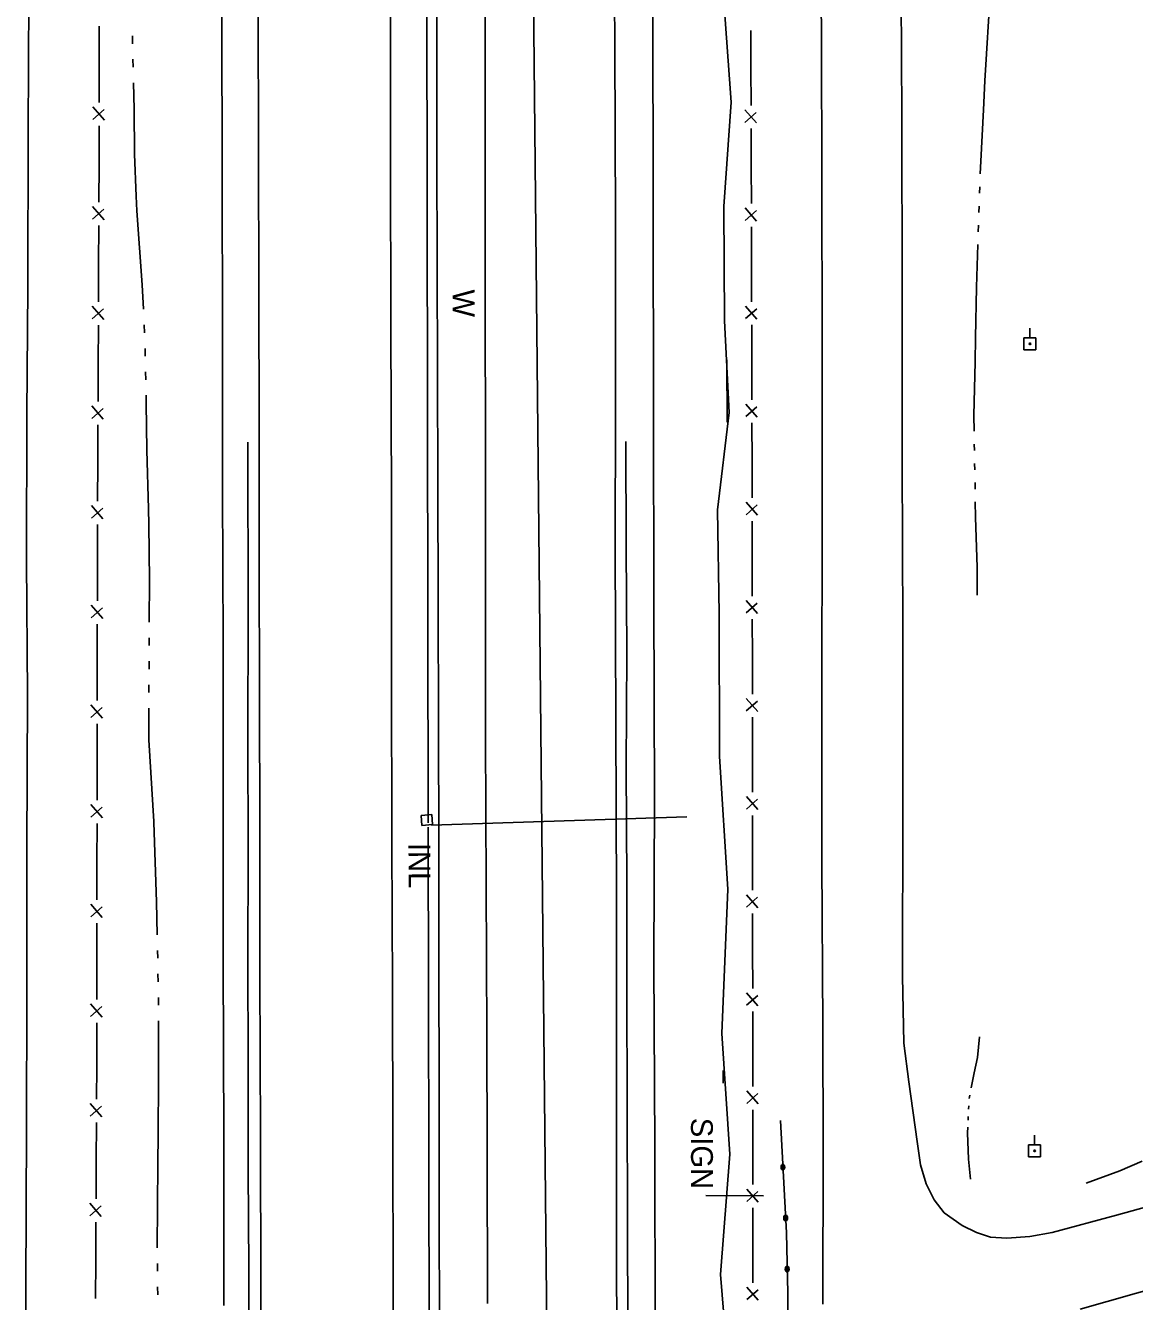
# Model space of a CAD drawing. Extents: x 589250 to 1188077, y 162953 to 363065.
# Drawn here: x 593929.8 to 594234.6, y 178132.7 to 178483.6 of the extents above; entities that cross this region are included whole.
import ezdxf

# ---------------------------------------------------------------- set-up
doc = ezdxf.new("R2010")
doc.units = 0
for name, color, linetype in [('E_BMGRD_P', 7, 'Continuous'), ('E_DRN', 7, 'Continuous'), ('E_DRN_Pipe', 7, 'Continuous'), ('E_DRN_SS_UG', 7, 'Continuous'), ('E_DRN_Text', 7, 'Continuous'), ('E_FEN_P', 7, 'Continuous'), ('E_RDWY', 7, 'Continuous'), ('E_RDWY_Gravel', 7, 'Continuous'), ('E_SGN', 7, 'Continuous'), ('E_SGN_Text', 7, 'Continuous'), ('E_UTL_EPowerPole', 7, 'Continuous'), ('E_WAL', 7, 'Continuous'), ('E_WAL_Text', 7, 'Continuous'), ('E_WTR_FlowLine', 7, 'Continuous')]:
    doc.layers.add(name, color=color, linetype=linetype)

msp = doc.modelspace()

# ---------------------------------------------------------------- linework, layer by layer
at = {"layer": 'E_BMGRD_P'}
for p, q in [((594138.93, 178151.57), (594137.27, 178182.49)), ((594139.27, 178135.01), (594138.93, 178151.57)), ((594139.15, 178112.84), (594139.27, 178135.01))]:
    msp.add_line(p, q, dxfattribs=at)
for centre, major_axis, ratio in [((594137.96, 178169.67), (0.002, 0.818), 0.628225), ((594137.96, 178169.67), (0.001, 0.412), 0.628225), ((594138.71, 178155.68), (0.002, 0.818), 0.628225), ((594138.71, 178155.68), (0.001, 0.412), 0.628225), ((594139.13, 178141.65), (-0.017, 0.818), 0.628325), ((594139.13, 178141.65), (-0.008, 0.412), 0.628325)]:
    msp.add_ellipse(centre, major_axis=major_axis, ratio=ratio, dxfattribs=at)
at = {"layer": 'E_DRN'}
for p, q in [((594038.48, 178266.37), (594041.41, 178266.59)), ((594041.41, 178266.59), (594041.62, 178263.85)), ((594038.68, 178263.63), (594038.48, 178266.37)), ((594041.62, 178263.85), (594038.68, 178263.63))]:
    msp.add_line(p, q, dxfattribs=at)
at = {"layer": 'E_DRN_Pipe'}
msp.add_line((594040.46, 178264.32), (594039.99, 178564.8), dxfattribs=at)
for points in [[(593991.57, 177872), (593991.6, 177902.19), (593991.52, 177930.73), (593991.39, 177957.88), (593991.37, 177984.08), (593991.57, 178013.68), (593991.32, 178043.93), (593991.11, 178075.86), (593991.08, 178109.7), (593991.11, 178141.67), (593990.96, 178168.93), (593990.96, 178198.13), (593990.87, 178226.77), (593990.92, 178256.3), (593990.89, 178287.99), (593990.94, 178321.74), (593990.83, 178369)], [(594095.7, 177872.17), (594095.53, 177918.3), (594095.49, 177951.16), (594095.38, 177986.06), (594095.35, 178018.16), (594095.12, 178056.39), (594095.19, 178089.93), (594095.35, 178124.34), (594095.26, 178155.19), (594095.18, 178186.56), (594095.01, 178218.44), (594095.05, 178248.13), (594094.84, 178279.52), (594095.01, 178311.1), (594094.91, 178340.51), (594094.8, 178369.16)]]:
    msp.add_lwpolyline(points, dxfattribs=at)
at = {"layer": 'E_DRN_SS_UG'}
for p, q in [((594040.94, 177965.96), (594040.47, 178263.14)), ((594041.36, 178263.73), (594111.59, 178266.03))]:
    msp.add_line(p, q, dxfattribs=at)
at = {"layer": 'E_FEN_P'}
for p, q in [((593950.02, 178472.89), (593950.03, 178483.36)), ((594129.17, 178471.87), (594129.14, 178482.17)), ((593950, 178462.43), (593950.02, 178472.89)), ((594129.2, 178461.57), (594129.17, 178471.87)), ((593951.46, 178457.56), (593948.29, 178461.21)), ((593948.29, 178457.73), (593951.4, 178460.47)), ((594130.66, 178456.79), (594127.52, 178460.37)), ((594127.53, 178456.94), (594130.58, 178459.65)), ((593949.98, 178446.49), (593949.99, 178455.95)), ((594129.25, 178444.9), (594129.22, 178455.2)), ((593949.93, 178435.03), (593949.98, 178445.49)), ((593949.98, 178445.49), (593949.98, 178446.49)), ((594129.28, 178434.6), (594129.25, 178444.9)), ((593948.21, 178430.33), (593951.33, 178433.06)), ((593951.38, 178430.15), (593948.22, 178433.81)), ((594130.74, 178429.81), (594127.6, 178433.39)), ((594127.61, 178429.97), (594130.66, 178432.68)), ((593949.86, 178418.09), (593949.91, 178428.55)), ((594129.33, 178417.93), (594129.3, 178428.23)), ((593949.82, 178407.62), (593949.86, 178418.09)), ((594129.36, 178407.63), (594129.33, 178417.93)), ((593948.09, 178402.93), (593951.21, 178405.66)), ((593951.27, 178402.75), (593948.11, 178406.41)), ((594130.82, 178402.84), (594127.68, 178406.42)), ((594127.7, 178402.99), (594130.75, 178405.7)), ((593949.75, 178390.68), (593949.79, 178401.15)), ((594129.41, 178390.95), (594129.38, 178401.25)), ((593949.71, 178380.22), (593949.75, 178390.68)), ((594129.44, 178380.65), (594129.41, 178390.95)), ((593951.15, 178375.35), (593947.99, 178379)), ((594130.9, 178375.87), (594127.77, 178379.44)), ((593947.98, 178375.52), (593951.1, 178378.25)), ((594127.78, 178376.02), (594130.83, 178378.73)), ((593949.64, 178363.28), (593949.68, 178373.74)), ((594129.49, 178363.98), (594129.46, 178374.28)), ((593949.59, 178352.81), (593949.64, 178363.28)), ((594129.51, 178359.55), (594129.49, 178363.98)), ((594129.51, 178353.68), (594129.51, 178359.55)), ((593947.87, 178348.12), (593950.99, 178350.85)), ((593951.04, 178347.94), (593947.88, 178351.6)), ((594130.96, 178348.89), (594127.83, 178352.47)), ((594127.84, 178349.05), (594130.89, 178351.75)), ((594129.53, 178337), (594129.52, 178347.3)), ((593949.52, 178335.87), (593949.57, 178346.34)), ((594129.54, 178326.7), (594129.53, 178337)), ((593949.51, 178325.41), (593949.52, 178335.11)), ((593949.52, 178335.11), (593949.52, 178335.87)), ((593947.79, 178320.71), (593950.91, 178323.45)), ((593950.97, 178320.54), (593947.8, 178324.19)), ((594130.99, 178321.92), (594127.86, 178325.5)), ((594127.86, 178322.08), (594130.92, 178324.78)), ((594129.56, 178310.03), (594129.55, 178320.33)), ((593949.48, 178308.47), (593949.5, 178318.93)), ((594129.57, 178299.73), (594129.56, 178310.03)), ((593949.47, 178298.01), (593949.48, 178308.47)), ((594131.02, 178294.94), (594127.89, 178298.53)), ((593950.93, 178293.14), (593947.76, 178296.79)), ((593947.76, 178293.31), (593950.87, 178296.05)), ((594127.89, 178295.1), (594130.95, 178297.8)), ((593949.45, 178281.06), (593949.46, 178291.53)), ((594129.58, 178283.06), (594129.57, 178293.35)), ((593949.43, 178270.6), (593949.45, 178281.06)), ((594129.6, 178272.76), (594129.58, 178283.06)), ((594131.04, 178267.97), (594127.92, 178271.55)), ((594127.92, 178268.13), (594130.98, 178270.83)), ((593950.89, 178265.73), (593947.72, 178269.38)), ((593947.72, 178265.9), (593950.83, 178268.64)), ((593949.41, 178253.66), (593949.42, 178264.12)), ((594129.61, 178256.08), (594129.6, 178266.38)), ((594129.62, 178245.78), (594129.61, 178256.08)), ((593949.4, 178243.2), (593949.41, 178253.66)), ((593950.85, 178238.33), (593947.69, 178241.98)), ((594131.07, 178240.99), (594127.94, 178244.58)), ((594127.95, 178241.15), (594131, 178243.86)), ((593947.68, 178238.5), (593950.79, 178241.24)), ((594129.64, 178229.11), (594129.63, 178239.41)), ((593949.37, 178226.26), (593949.39, 178236.72)), ((594129.65, 178218.81), (594129.64, 178229.11)), ((593949.36, 178215.79), (593949.37, 178226.26)), ((594131.1, 178214.02), (594127.97, 178217.6)), ((593950.82, 178210.92), (593947.65, 178214.57)), ((594127.97, 178214.18), (594131.03, 178216.88)), ((593947.64, 178211.09), (593950.76, 178213.83)), ((594129.67, 178202.13), (594129.66, 178212.43)), ((593949.33, 178198.85), (593949.35, 178209.32)), ((594129.68, 178191.83), (594129.67, 178202.13)), ((593949.29, 178188.39), (593949.33, 178197.35)), ((593949.33, 178197.35), (593949.33, 178198.85)), ((594131.12, 178187.05), (594128, 178190.63)), ((594128, 178187.21), (594131.06, 178189.91)), ((593947.56, 178183.7), (593950.68, 178186.42)), ((593950.73, 178183.51), (593947.57, 178187.17)), ((594129.69, 178175.16), (594129.68, 178185.46)), ((593949.21, 178171.45), (593949.26, 178181.91)), ((594129.7, 178164.86), (594129.69, 178175.16)), ((593949.16, 178160.98), (593949.21, 178171.45)), ((594131.15, 178160.07), (594128.02, 178163.65)), ((594128.03, 178160.23), (594131.08, 178162.93)), ((593947.42, 178156.29), (593950.55, 178159.02)), ((593950.6, 178156.11), (593947.44, 178159.77)), ((594129.72, 178148.19), (594129.71, 178158.48)), ((593949.07, 178144.04), (593949.12, 178154.51)), ((594129.73, 178137.89), (594129.72, 178148.19)), ((593949.02, 178133.58), (593949.07, 178144.04)), ((594131.18, 178133.1), (594128.05, 178136.68)), ((594128.06, 178133.26), (594131.11, 178135.96))]:
    msp.add_line(p, q, dxfattribs=at)
at = {"layer": 'E_RDWY'}
for p, q in [((594091.44, 178522.6), (594091.74, 178477.89)), ((594148.56, 178479.44), (594148.37, 178518.2)), ((594170.43, 178511.9), (594170.62, 178458.84)), ((593930.67, 178495.75), (593930.51, 178454.45)), ((594030.08, 178492.48), (594030.12, 178447.49)), ((593993.83, 178448.87), (593993.71, 178488.77)), ((594056.07, 178447.85), (594056.08, 178488.58)), ((594091.74, 178477.89), (594091.93, 178429.95)), ((594148.7, 178441.48), (594148.56, 178479.44)), ((594170.62, 178458.84), (594170.73, 178410.08)), ((593930.51, 178454.45), (593930.42, 178411.3)), ((593993.93, 178411.08), (593993.83, 178448.87)), ((594030.12, 178447.49), (594030.19, 178400.94)), ((594056.07, 178408.7), (594056.07, 178447.85)), ((594148.78, 178396.42), (594148.7, 178441.48)), ((594091.93, 178429.95), (594091.95, 178377.85)), ((593930.42, 178411.3), (593930.11, 178376.78)), ((593994, 178372.49), (593993.93, 178411.08)), ((594056.22, 178365.11), (594056.07, 178408.7)), ((594170.73, 178410.08), (594170.74, 178363.46)), ((594030.19, 178400.94), (594030.37, 178353.43)), ((594148.73, 178348.93), (594148.78, 178396.42)), ((593930.11, 178376.78), (593930.05, 178336.25)), ((594091.95, 178377.85), (594091.89, 178340.45)), ((593993.97, 178337.04), (593994, 178372.49)), ((594056.21, 178325.36), (594056.22, 178365.11)), ((594170.74, 178363.46), (594170.89, 178318.05)), ((594030.37, 178353.43), (594030.32, 178306.25)), ((594148.65, 178298.89), (594148.73, 178348.93)), ((594091.89, 178340.45), (594092.04, 178292.09)), ((593994.11, 178298.93), (593993.97, 178337.04)), ((593930.05, 178336.25), (593930.31, 178299.59)), ((594056.23, 178288.01), (594056.21, 178325.36)), ((594170.89, 178318.05), (594170.89, 178267.98)), ((594030.32, 178306.25), (594030.5, 178258.56)), ((593930.31, 178299.59), (593930.16, 178256.93)), ((593994.13, 178262.65), (593994.11, 178298.93)), ((594148.66, 178253.51), (594148.65, 178298.89)), ((594092.04, 178292.09), (594092.23, 178243.65)), ((594056.36, 178247.28), (594056.23, 178288.01)), ((594170.89, 178267.98), (594170.85, 178222.2)), ((593994.13, 178222.47), (593994.13, 178262.65)), ((593930.16, 178256.93), (593930.09, 178217.37)), ((594030.5, 178258.56), (594030.65, 178218.93)), ((594148.9, 178208.64), (594148.66, 178253.51)), ((594056.53, 178206.27), (594056.36, 178247.28)), ((594092.23, 178243.65), (594092.24, 178187.28)), ((593994.36, 178178.44), (593994.13, 178222.47)), ((594170.85, 178222.2), (594171.2, 178203.8)), ((594030.65, 178218.93), (594030.75, 178178.59)), ((593930.09, 178217.37), (593930, 178180.34)), ((594149.05, 178174.47), (594148.9, 178208.64)), ((594056.66, 178174.24), (594056.53, 178206.27)), ((594171.2, 178203.8), (594172.56, 178193.12)), ((594172.56, 178193.12), (594174.88, 178176.68)), ((594092.24, 178187.28), (594092.23, 178143.37)), ((593930, 178180.34), (593929.87, 178136.5)), ((593994.43, 178135.88), (593994.36, 178178.44)), ((594030.75, 178178.59), (594030.81, 178135.68)), ((594174.88, 178176.68), (594175.8, 178170.29)), ((594056.76, 178132.2), (594056.66, 178174.24)), ((594148.91, 178132.02), (594149.05, 178174.47)), ((594175.8, 178170.29), (594177.31, 178165.1)), ((594177.31, 178165.1), (594179.49, 178160.67)), ((594229.62, 178156.43), (594257.41, 178164.16)), ((594179.49, 178160.67), (594182.3, 178157.15)), ((594182.3, 178157.15), (594187.26, 178153.58)), ((594212, 178151.67), (594229.62, 178156.43)), ((594187.26, 178153.58), (594191.13, 178151.66)), ((594191.13, 178151.66), (594195.04, 178150.38)), ((594205.84, 178150.58), (594212, 178151.67)), ((594195.04, 178150.38), (594199.49, 178150.1)), ((594199.49, 178150.1), (594205.84, 178150.58)), ((594092.23, 178143.37), (594092.33, 178095.9)), ((594248.12, 178138.69), (594219.69, 178130.64)), ((593929.87, 178136.5), (593929.77, 178089.34)), ((593994.37, 178094.12), (593994.43, 178135.88)), ((594030.81, 178135.68), (594030.79, 178094.34))]:
    msp.add_line(p, q, dxfattribs=at)
at = {"layer": 'E_RDWY_Gravel'}
for p, q in [((594102.2, 178490.43), (594102.29, 178433.72)), ((593983.78, 178442.06), (593983.71, 178486.34)), ((593983.92, 178399.38), (593983.78, 178442.06)), ((594102.29, 178433.72), (594102.42, 178377.88)), ((593983.92, 178355.63), (593983.92, 178399.38)), ((594102.42, 178377.88), (594102.46, 178325.48)), ((593984.06, 178314.2), (593983.92, 178355.63)), ((594102.46, 178325.48), (594102.62, 178271.43)), ((593984.09, 178270.28), (593984.06, 178314.2)), ((593984.12, 178226.37), (593984.09, 178270.28)), ((594102.62, 178271.43), (594102.51, 178225.64)), ((593984.27, 178177.88), (593984.12, 178226.37)), ((594102.51, 178225.64), (594102.74, 178175.51)), ((593984.28, 178131.67), (593984.27, 178177.88)), ((594102.74, 178175.51), (594102.82, 178122.82))]:
    msp.add_line(p, q, dxfattribs=at)
at = {"layer": 'E_SGN'}
msp.add_line((594132.58, 178161.78), (594116.75, 178161.89), dxfattribs=at)
at = {"layer": 'E_UTL_EPowerPole'}
for points in [[(594205.84, 178397.72), (594205.84, 178400.37)], [(594207.52, 178397.72), (594204.17, 178397.72)], [(594204.17, 178397.72), (594204.17, 178394.37)], [(594207.52, 178394.37), (594207.52, 178397.72)], [(594204.17, 178394.37), (594207.52, 178394.37)], [(594208.78, 178175.83), (594205.43, 178175.83)], [(594205.43, 178175.83), (594205.43, 178172.48)], [(594207.11, 178175.83), (594207.11, 178178.48)], [(594208.78, 178172.48), (594208.78, 178175.83)], [(594205.43, 178172.48), (594208.78, 178172.48)]]:
    msp.add_lwpolyline(points, dxfattribs=at)
for centre in [(594205.87, 178396.05), (594207.14, 178174.16)]:
    msp.add_circle(centre, 0.217, dxfattribs=at)
at = {"layer": 'E_WAL'}
for p, q in [((594042.86, 178447.66), (594042.76, 178514.2)), ((594043.07, 178358.03), (594042.86, 178447.66)), ((594043.35, 178258.07), (594043.07, 178358.03)), ((594043.49, 178158.09), (594043.35, 178258.07)), ((594043.54, 178095.29), (594043.49, 178158.09))]:
    msp.add_line(p, q, dxfattribs=at)
at = {"layer": 'E_WTR_FlowLine'}
for p, q in [((594193.92, 178475.76), (594194.55, 178486.18)), ((593959.21, 178480.72), (593959.2, 178478.57)), ((593959.25, 178474.27), (593959.31, 178472.12)), ((594193.5, 178468.39), (594193.92, 178475.76)), ((593959.43, 178467.82), (593959.63, 178460.52)), ((594193.05, 178460.37), (594193.5, 178468.39)), ((593959.63, 178460.52), (593959.73, 178448.21)), ((594192.32, 178446.3), (594193.05, 178460.37)), ((593959.73, 178448.21), (593960.2, 178436.65)), ((594192.2, 178442.77), (594192.32, 178446.3)), ((594192.02, 178437.47), (594192.08, 178439.24)), ((593960.2, 178436.65), (593960.36, 178432.59)), ((593960.36, 178432.59), (593961.85, 178412.25)), ((594191.83, 178432.16), (594191.89, 178433.93)), ((594191.66, 178426.86), (594191.71, 178428.63)), ((594191.17, 178411.6), (594191.55, 178423.32)), ((593961.85, 178412.25), (593962.15, 178405.53)), ((594190.91, 178397.67), (594191.17, 178411.6)), ((593962.34, 178401.23), (593962.44, 178399.08)), ((594190.78, 178391.05), (594190.91, 178397.67)), ((593962.61, 178394.78), (593962.66, 178392.63)), ((594122.59, 178374.53), (594122.5, 178391.64)), ((594190.42, 178376.3), (594190.78, 178391.05)), ((593962.77, 178388.33), (593962.82, 178386.18)), ((593962.92, 178381.88), (593962.97, 178379.71)), ((593962.97, 178379.71), (593963.13, 178366.84)), ((594190.5, 178372.03), (594190.42, 178376.3)), ((594190.6, 178366.72), (594190.57, 178368.49)), ((593963.13, 178366.84), (593963.58, 178350.7)), ((594190.7, 178361.41), (594190.66, 178363.18)), ((594190.79, 178356.1), (594190.76, 178357.87)), ((594190.92, 178348.34), (594190.85, 178352.56)), ((593963.58, 178350.7), (593963.7, 178346.35)), ((594191.31, 178334.51), (594190.92, 178348.34)), ((593963.7, 178346.35), (593963.82, 178331.04)), ((594191.37, 178326.91), (594191.31, 178334.51)), ((593963.82, 178331.04), (593963.75, 178319.52)), ((593963.73, 178315.22), (593963.72, 178313.07)), ((593963.71, 178308.76), (593963.71, 178306.61)), ((593963.7, 178302.31), (593963.69, 178300.16)), ((593963.68, 178295.86), (593963.66, 178287.19)), ((593963.66, 178287.19), (593965, 178264.71)), ((593965, 178264.71), (593965.01, 178264.46)), ((593965.01, 178264.46), (593965.75, 178242.62)), ((593965.75, 178242.62), (593965.95, 178233.54)), ((593966.04, 178229.24), (593966.09, 178227.09)), ((593966.18, 178222.78), (593966.23, 178220.63)), ((593966.31, 178216.33), (593966.31, 178214.18)), ((593966.31, 178209.88), (593966.29, 178193.76)), ((594191.43, 178199.86), (594191.98, 178205.54)), ((594190.51, 178195.6), (594191.43, 178199.86)), ((593966.29, 178193.76), (593966.21, 178178.69)), ((594121.56, 178192.74), (594121.58, 178196.28)), ((594189.72, 178191.44), (594190.51, 178195.6)), ((594189.17, 178188.53), (594189.36, 178189.5)), ((594188.99, 178185.58), (594189.03, 178186.56)), ((594188.87, 178182.62), (594188.91, 178183.61)), ((594188.73, 178179.09), (594188.79, 178180.65)), ((594188.95, 178171.9), (594188.73, 178179.09)), ((593966.21, 178178.69), (593966.17, 178170.6)), ((594189.55, 178166.38), (594188.95, 178171.9)), ((593966.17, 178170.6), (593965.97, 178147.51)), ((594230.54, 178168.69), (594221.31, 178165.28)), ((594236.72, 178171.29), (594230.54, 178168.69)), ((593966, 178143.2), (593966.03, 178141.05)), ((593966.08, 178136.75), (593966.11, 178134.6))]:
    msp.add_line(p, q, dxfattribs=at)
for points in [[(594073.21, 178114.16), (594031.68, 182250.5)], [(594123.95, 178545.39), (594122.07, 178520.56), (594121.66, 178491.66), (594123.7, 178462.45), (594121.76, 178433.78), (594121.89, 178402.33), (594121.87, 178402.35), (594123.17, 178377.14), (594120, 178350.38), (594120.47, 178321.77), (594120.52, 178282.53), (594122.82, 178246.07), (594121.17, 178206.39), (594123.37, 178173.2), (594120.79, 178140.16), (594123.74, 178104.27)]]:
    msp.add_lwpolyline(points, dxfattribs=at)

# ---------------------------------------------------------------- texts
at = {"layer": 'E_DRN_Text'}
msp.add_text('INL', height=6, rotation=270.1444, dxfattribs=at).set_placement((594035.03, 178258.81))
at = {"layer": 'E_SGN_Text'}
msp.add_text('SIGN', height=6, rotation=270.1444, dxfattribs=at).set_placement((594112.68, 178183.23))
at = {"layer": 'E_WAL_Text'}
msp.add_text('W', height=6, rotation=270.1444, dxfattribs=at).set_placement((594047.18, 178410.98))

doc.saveas('drawing.dxf')
